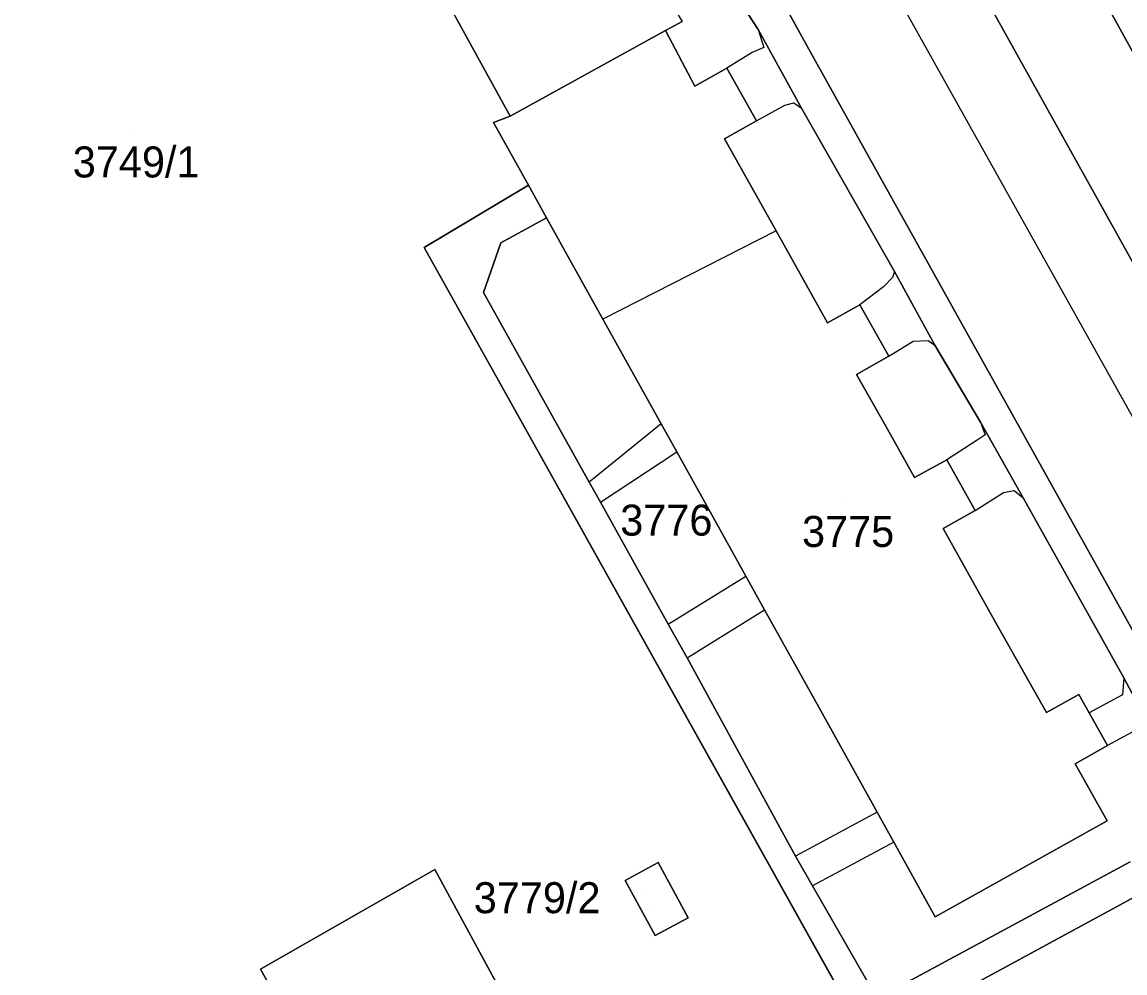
# Model space of a CAD drawing. Extents: x -262715 to -259381, y -1237238 to -1231182.
# Drawn here: x -261645.2 to -261574, y -1235432 to -1235370.6 of the extents above; entities that cross this region are included whole.
import ezdxf

# ---------------------------------------------------------------- set-up
doc = ezdxf.new("R2010")
doc.units = 0
for name, color, linetype in [('body_kn', 7, 'Continuous'), ('kladpar_druhypozemkov', 7, 'Continuous'), ('kladpar_hranice', 7, 'Continuous'), ('kladpar_parcelnecisla', 7, 'Continuous'), ('kladpar_plochy', 7, 'Continuous'), ('kladpar_sipky', 7, 'Continuous'), ('zappar_hrandruhpozemk', 7, 'Continuous')]:
    doc.layers.add(name, color=color, linetype=linetype)

msp = doc.modelspace()

# ---------------------------------------------------------------- linework, layer by layer
at = {"layer": 'body_kn'}
for p, q in [((-261603.69, -1235371.14), (-261603.69, -1235371.14)), ((-261597.72, -1235371.09), (-261597.72, -1235371.09)), ((-261597.72, -1235371.09), (-261597.72, -1235371.09)), ((-261598.11, -1235372.56), (-261598.11, -1235372.56)), ((-261597.34, -1235372.24), (-261597.34, -1235372.24)), ((-261594.23, -1235372.74), (-261594.23, -1235372.74)), ((-261599.74, -1235373.57), (-261599.74, -1235373.57)), ((-261601.81, -1235374.73), (-261601.81, -1235374.73)), ((-261601.81, -1235374.73), (-261601.81, -1235374.73)), ((-261595.99, -1235375.97), (-261595.99, -1235375.97)), ((-261595.41, -1235375.82), (-261595.41, -1235375.82)), ((-261594.92, -1235376.15), (-261594.92, -1235376.15)), ((-261614.79, -1235377.09), (-261614.79, -1235377.09)), ((-261613.72, -1235376.67), (-261613.72, -1235376.67)), ((-261597.82, -1235376.98), (-261597.82, -1235376.98)), ((-261597.82, -1235376.98), (-261597.82, -1235376.98)), ((-261599.89, -1235378.14), (-261599.89, -1235378.14)), ((-261612.55, -1235381.12), (-261612.55, -1235381.12)), ((-261611.37, -1235383.23), (-261611.37, -1235383.23)), ((-261596.56, -1235384.08), (-261596.56, -1235384.08)), ((-261596.56, -1235384.08), (-261596.56, -1235384.08)), ((-261614.32, -1235384.85), (-261614.32, -1235384.85)), ((-261619.28, -1235385.15), (-261619.28, -1235385.15)), ((-261589.04, -1235387.09), (-261589.04, -1235387.09)), ((-261588.92, -1235386.7), (-261588.92, -1235386.7)), ((-261588.92, -1235386.7), (-261588.92, -1235386.7)), ((-261589.62, -1235387.68), (-261589.62, -1235387.68)), ((-261615.45, -1235388.05), (-261615.45, -1235388.05)), ((-261591.15, -1235388.85), (-261591.15, -1235388.85)), ((-261607.74, -1235389.77), (-261607.74, -1235389.77)), ((-261593.23, -1235390.01), (-261593.23, -1235390.01)), ((-261587.72, -1235391.2), (-261587.72, -1235391.2)), ((-261586.74, -1235391.15), (-261586.74, -1235391.15)), ((-261586.32, -1235391.46), (-261586.32, -1235391.46)), ((-261589.29, -1235392.17), (-261589.29, -1235392.17)), ((-261589.29, -1235392.17), (-261589.29, -1235392.17)), ((-261591.36, -1235393.34), (-261591.36, -1235393.34)), ((-261603.98, -1235396.52), (-261603.98, -1235396.52)), ((-261603.98, -1235396.52), (-261603.98, -1235396.52)), ((-261589.48, -1235396.68), (-261589.48, -1235396.68)), ((-261583.36, -1235396.43), (-261583.36, -1235396.43)), ((-261583.36, -1235396.43), (-261583.36, -1235396.43)), ((-261583.57, -1235397.58), (-261583.57, -1235397.58)), ((-261583.07, -1235397.24), (-261583.07, -1235397.24)), ((-261602.97, -1235398.33), (-261602.97, -1235398.33)), ((-261585.54, -1235398.84), (-261585.54, -1235398.84)), ((-261608.63, -1235400.28), (-261608.63, -1235400.28)), ((-261587.62, -1235400), (-261587.62, -1235400)), ((-261581.87, -1235400.95), (-261581.87, -1235400.95)), ((-261581.18, -1235400.83), (-261581.18, -1235400.83)), ((-261580.62, -1235401.3), (-261580.62, -1235401.3)), ((-261607.9, -1235401.59), (-261607.9, -1235401.59)), ((-261607.9, -1235401.59), (-261607.9, -1235401.59)), ((-261600.71, -1235402.4), (-261600.71, -1235402.4)), ((-261583.71, -1235402.11), (-261583.71, -1235402.11)), ((-261583.71, -1235402.11), (-261583.71, -1235402.11)), ((-261585.78, -1235403.28), (-261585.78, -1235403.28)), ((-261598.51, -1235406.36), (-261598.51, -1235406.36)), ((-261597.31, -1235408.52), (-261597.31, -1235408.52)), ((-261603.52, -1235409.45), (-261603.52, -1235409.45)), ((-261603.52, -1235409.45), (-261603.52, -1235409.45)), ((-261582.45, -1235409.21), (-261582.45, -1235409.21)), ((-261602.3, -1235411.63), (-261602.3, -1235411.63)), ((-261602.3, -1235411.63), (-261602.3, -1235411.63)), ((-261574.11, -1235412.92), (-261574.11, -1235412.92)), ((-261574.11, -1235412.92), (-261574.11, -1235412.92)), ((-261577.02, -1235413.99), (-261577.02, -1235413.99)), ((-261574.2, -1235414.02), (-261574.2, -1235414.02)), ((-261593.7, -1235415.01), (-261593.7, -1235415.01)), ((-261579.1, -1235415.16), (-261579.1, -1235415.16)), ((-261576.36, -1235415.17), (-261576.36, -1235415.17)), ((-261575.17, -1235417.29), (-261575.17, -1235417.29)), ((-261577.25, -1235418.46), (-261577.25, -1235418.46)), ((-261590.04, -1235421.59), (-261590.04, -1235421.59)), ((-261590.04, -1235421.59), (-261590.04, -1235421.59)), ((-261575.19, -1235422.14), (-261575.19, -1235422.14)), ((-261588.96, -1235423.52), (-261588.96, -1235423.52)), ((-261588.96, -1235423.52), (-261588.96, -1235423.52)), ((-261604.17, -1235424.84), (-261604.17, -1235424.84)), ((-261604.17, -1235424.84), (-261604.17, -1235424.84)), ((-261595.3, -1235424.42), (-261595.3, -1235424.42)), ((-261618.58, -1235425.29), (-261618.58, -1235425.29)), ((-261618.58, -1235425.29), (-261618.58, -1235425.29)), ((-261606.3, -1235426), (-261606.3, -1235426)), ((-261594.21, -1235426.33), (-261594.21, -1235426.33)), ((-261602.24, -1235428.39), (-261602.24, -1235428.39)), ((-261586.29, -1235428.33), (-261586.29, -1235428.33)), ((-261604.37, -1235429.55), (-261604.37, -1235429.55)), ((-261629.84, -1235431.72), (-261629.84, -1235431.72))]:
    msp.add_line(p, q, dxfattribs=at)
at = {"layer": 'kladpar_druhypozemkov'}
for p, q in [((-261638.03, -1235377.91), (-261638.03, -1235377.91)), ((-261604.08, -1235401.81), (-261604.08, -1235401.81)), ((-261592.12, -1235401.63), (-261592.12, -1235401.63)), ((-261604.92, -1235426.97), (-261604.92, -1235426.97))]:
    msp.add_line(p, q, dxfattribs=at)
at = {"layer": 'kladpar_hranice'}
for points in [[(-261640.39, -1235276.85), (-261642.89, -1235269.71), (-261644.58, -1235261.91), (-261645.23, -1235256.54), (-261635.49, -1235249.77), (-261626.47, -1235266.32), (-261630.77, -1235268.8), (-261630.86, -1235268.85), (-261627.52, -1235274.75), (-261620.51, -1235287.45), (-261596.46, -1235331.01), (-261590.99, -1235340.91), (-261581.11, -1235358.8), (-261577.6, -1235365.16), (-261555, -1235406.03), (-261560.48, -1235409.56), (-261582.27, -1235370.43), (-261592.68, -1235351.73), (-261602.66, -1235333.81), (-261608.21, -1235323.84), (-261629.16, -1235286.22), (-261633.81, -1235288.37), (-261640.39, -1235276.85)], [(-261623.19, -1235320.39), (-261594.23, -1235372.74), (-261570.51, -1235415.29)], [(-261570.51, -1235415.29), (-261594.23, -1235372.74), (-261623.19, -1235320.39)], [(-261615.04, -1235348.56), (-261613.52, -1235347.7), (-261611.84, -1235350.74), (-261613.35, -1235351.59), (-261609.95, -1235357.68), (-261606.55, -1235363.77), (-261605.01, -1235362.91), (-261603.33, -1235365.92), (-261604.86, -1235366.78), (-261602.63, -1235370.56), (-261603.69, -1235371.14), (-261613.72, -1235376.67), (-261621, -1235363.44), (-261627.9, -1235350.92), (-261616.81, -1235344.82), (-261615.04, -1235348.56)], [(-261592.68, -1235351.73), (-261582.27, -1235370.43), (-261560.48, -1235409.56), (-261555, -1235406.03), (-261550.22, -1235403.41), (-261549.13, -1235406.3)], [(-261621, -1235363.44), (-261613.72, -1235376.67), (-261614.79, -1235377.09), (-261612.55, -1235381.12), (-261619.28, -1235385.15), (-261590.63, -1235436.39), (-261605.84, -1235444.84), (-261600.58, -1235454.79)], [(-261572.55, -1235415.86), (-261574.11, -1235412.92), (-261580.62, -1235401.3), (-261583.36, -1235396.43), (-261586.32, -1235391.46), (-261588.92, -1235386.7), (-261594.92, -1235376.15), (-261597.72, -1235371.09), (-261601.68, -1235365)], [(-261601.68, -1235365), (-261597.72, -1235371.09), (-261594.92, -1235376.15), (-261588.92, -1235386.7), (-261586.32, -1235391.46), (-261583.36, -1235396.43), (-261580.62, -1235401.3), (-261574.11, -1235412.92), (-261572.55, -1235415.86)], [(-261555, -1235406.03), (-261577.6, -1235365.16)], [(-261590.61, -1235432.6), (-261594.21, -1235426.33), (-261595.3, -1235424.42), (-261602.3, -1235411.63), (-261603.52, -1235409.45), (-261607.9, -1235401.59), (-261608.63, -1235400.28), (-261615.45, -1235388.05), (-261614.32, -1235384.85), (-261611.37, -1235383.23), (-261607.74, -1235389.77), (-261603.98, -1235396.52), (-261602.97, -1235398.33), (-261600.71, -1235402.4), (-261598.51, -1235406.36), (-261597.31, -1235408.52), (-261593.7, -1235415.01), (-261590.04, -1235421.59), (-261588.96, -1235423.52), (-261586.29, -1235428.33), (-261575.19, -1235422.14), (-261577.25, -1235418.46), (-261575.17, -1235417.29), (-261576.36, -1235415.17), (-261577.02, -1235413.99), (-261579.1, -1235415.16), (-261582.45, -1235409.21), (-261585.78, -1235403.28), (-261583.71, -1235402.11), (-261585.54, -1235398.84), (-261587.62, -1235400), (-261589.48, -1235396.68), (-261591.36, -1235393.34), (-261589.29, -1235392.17), (-261591.15, -1235388.85), (-261593.23, -1235390.01), (-261596.56, -1235384.08), (-261599.89, -1235378.14), (-261597.82, -1235376.98), (-261599.74, -1235373.57), (-261601.81, -1235374.73), (-261603.69, -1235371.14), (-261602.63, -1235370.56)], [(-261601.81, -1235374.73), (-261599.74, -1235373.57), (-261597.82, -1235376.98), (-261599.89, -1235378.14), (-261596.56, -1235384.08), (-261593.23, -1235390.01), (-261591.15, -1235388.85), (-261589.29, -1235392.17), (-261591.36, -1235393.34), (-261589.48, -1235396.68), (-261587.62, -1235400), (-261585.54, -1235398.84), (-261583.71, -1235402.11), (-261585.78, -1235403.28), (-261582.45, -1235409.21), (-261579.1, -1235415.16), (-261577.02, -1235413.99), (-261576.36, -1235415.17), (-261575.17, -1235417.29), (-261577.25, -1235418.46), (-261575.19, -1235422.14), (-261586.29, -1235428.33), (-261588.96, -1235423.52), (-261590.04, -1235421.59), (-261593.7, -1235415.01), (-261597.31, -1235408.52), (-261598.51, -1235406.36), (-261600.71, -1235402.4), (-261602.97, -1235398.33), (-261603.98, -1235396.52), (-261607.74, -1235389.77), (-261611.37, -1235383.23), (-261612.55, -1235381.12), (-261614.79, -1235377.09), (-261613.72, -1235376.67), (-261603.69, -1235371.14), (-261601.81, -1235374.73)], [(-261572.37, -1235426.49), (-261590.63, -1235436.39), (-261619.28, -1235385.15), (-261612.55, -1235381.12), (-261611.37, -1235383.23), (-261614.32, -1235384.85), (-261615.45, -1235388.05), (-261608.63, -1235400.28), (-261607.9, -1235401.59), (-261603.52, -1235409.45), (-261602.3, -1235411.63), (-261595.3, -1235424.42), (-261594.21, -1235426.33), (-261590.61, -1235432.6), (-261589.35, -1235432.84), (-261588.58, -1235432.81), (-261573.71, -1235424.79)], [(-261604.17, -1235424.84), (-261602.24, -1235428.39), (-261604.37, -1235429.55), (-261606.3, -1235426), (-261604.17, -1235424.84)], [(-261602.24, -1235428.39), (-261604.17, -1235424.84), (-261606.3, -1235426), (-261604.37, -1235429.55), (-261602.24, -1235428.39)], [(-261573.71, -1235424.79), (-261588.58, -1235432.81)], [(-261618.58, -1235425.29), (-261611.05, -1235439.15), (-261622.16, -1235445.45), (-261629.84, -1235431.72), (-261618.58, -1235425.29)], [(-261611.05, -1235439.15), (-261618.58, -1235425.29), (-261629.84, -1235431.72), (-261622.16, -1235445.45), (-261611.05, -1235439.15)], [(-261572.86, -1235434.1), (-261586.15, -1235441.02), (-261587.8, -1235442.05), (-261590.61, -1235444.45), (-261591.65, -1235445.88), (-261591.96, -1235447.24), (-261591.63, -1235448.46), (-261590.82, -1235449.21), (-261589.82, -1235449.08), (-261600.58, -1235454.79), (-261605.84, -1235444.84), (-261590.63, -1235436.39), (-261572.37, -1235426.49)]]:
    msp.add_lwpolyline(points, dxfattribs=at)
at = {"layer": 'kladpar_plochy'}
for p, q in [((-261621, -1235363.44), (-261613.72, -1235376.67)), ((-261613.72, -1235376.67), (-261614.79, -1235377.09)), ((-261614.79, -1235377.09), (-261612.55, -1235381.12)), ((-261612.55, -1235381.12), (-261619.28, -1235385.15)), ((-261619.28, -1235385.15), (-261590.63, -1235436.39)), ((-261604.17, -1235424.84), (-261606.3, -1235426)), ((-261602.24, -1235428.39), (-261604.17, -1235424.84)), ((-261618.58, -1235425.29), (-261629.84, -1235431.72)), ((-261611.05, -1235439.15), (-261618.58, -1235425.29)), ((-261606.3, -1235426), (-261604.37, -1235429.55)), ((-261604.37, -1235429.55), (-261602.24, -1235428.39)), ((-261629.84, -1235431.72), (-261622.16, -1235445.45))]:
    msp.add_line(p, q, dxfattribs=at)
for points in [[(-261640.39, -1235276.85), (-261642.89, -1235269.71), (-261644.58, -1235261.91), (-261645.23, -1235256.54), (-261635.49, -1235249.77), (-261626.47, -1235266.32), (-261630.77, -1235268.8), (-261630.86, -1235268.85), (-261627.52, -1235274.75), (-261620.51, -1235287.45), (-261596.46, -1235331.01), (-261590.99, -1235340.91), (-261581.11, -1235358.8), (-261577.6, -1235365.16), (-261555, -1235406.03), (-261560.48, -1235409.56), (-261582.27, -1235370.43), (-261592.68, -1235351.73), (-261602.66, -1235333.81), (-261608.21, -1235323.84), (-261629.16, -1235286.22), (-261633.81, -1235288.37)], [(-261615.04, -1235348.56), (-261613.52, -1235347.7), (-261611.84, -1235350.74), (-261613.35, -1235351.59), (-261609.95, -1235357.68), (-261606.55, -1235363.77), (-261605.01, -1235362.91), (-261603.33, -1235365.92), (-261604.86, -1235366.78), (-261602.63, -1235370.56), (-261603.69, -1235371.14), (-261613.72, -1235376.67), (-261621, -1235363.44), (-261627.9, -1235350.92), (-261616.81, -1235344.82)], [(-261601.81, -1235374.73), (-261599.74, -1235373.57), (-261597.82, -1235376.98), (-261599.89, -1235378.14), (-261596.56, -1235384.08), (-261593.23, -1235390.01), (-261591.15, -1235388.85), (-261589.29, -1235392.17), (-261591.36, -1235393.34), (-261589.48, -1235396.68), (-261587.62, -1235400), (-261585.54, -1235398.84), (-261583.71, -1235402.11), (-261585.78, -1235403.28), (-261582.45, -1235409.21), (-261579.1, -1235415.16), (-261577.02, -1235413.99), (-261576.36, -1235415.17), (-261575.17, -1235417.29), (-261577.25, -1235418.46), (-261575.19, -1235422.14), (-261586.29, -1235428.33), (-261588.96, -1235423.52), (-261590.04, -1235421.59), (-261593.7, -1235415.01), (-261597.31, -1235408.52), (-261598.51, -1235406.36), (-261600.71, -1235402.4), (-261602.97, -1235398.33), (-261603.98, -1235396.52), (-261607.74, -1235389.77), (-261611.37, -1235383.23), (-261612.55, -1235381.12), (-261614.79, -1235377.09), (-261613.72, -1235376.67), (-261603.69, -1235371.14)], [(-261604.17, -1235424.84), (-261602.24, -1235428.39), (-261604.37, -1235429.55), (-261606.3, -1235426)], [(-261618.58, -1235425.29), (-261611.05, -1235439.15), (-261622.16, -1235445.45), (-261629.84, -1235431.72)]]:
    msp.add_lwpolyline(points, close=True, dxfattribs=at)
for points in [[(-261623.19, -1235320.39), (-261594.23, -1235372.74), (-261570.51, -1235415.29)], [(-261570.51, -1235415.29), (-261594.23, -1235372.74), (-261623.19, -1235320.39)], [(-261572.55, -1235415.86), (-261574.11, -1235412.92), (-261580.62, -1235401.3), (-261583.36, -1235396.43), (-261586.32, -1235391.46), (-261588.92, -1235386.7), (-261594.92, -1235376.15), (-261597.72, -1235371.09), (-261601.68, -1235365)], [(-261601.68, -1235365), (-261597.72, -1235371.09), (-261594.92, -1235376.15), (-261588.92, -1235386.7), (-261586.32, -1235391.46), (-261583.36, -1235396.43), (-261580.62, -1235401.3), (-261574.11, -1235412.92), (-261572.55, -1235415.86)], [(-261555, -1235406.03), (-261577.6, -1235365.16)], [(-261590.61, -1235432.6), (-261594.21, -1235426.33), (-261595.3, -1235424.42), (-261602.3, -1235411.63), (-261603.52, -1235409.45), (-261607.9, -1235401.59), (-261608.63, -1235400.28), (-261615.45, -1235388.05), (-261614.32, -1235384.85), (-261611.37, -1235383.23), (-261607.74, -1235389.77), (-261603.98, -1235396.52), (-261602.97, -1235398.33), (-261600.71, -1235402.4), (-261598.51, -1235406.36), (-261597.31, -1235408.52), (-261593.7, -1235415.01), (-261590.04, -1235421.59), (-261588.96, -1235423.52), (-261586.29, -1235428.33), (-261575.19, -1235422.14), (-261577.25, -1235418.46), (-261575.17, -1235417.29), (-261576.36, -1235415.17), (-261577.02, -1235413.99), (-261579.1, -1235415.16), (-261582.45, -1235409.21), (-261585.78, -1235403.28), (-261583.71, -1235402.11), (-261585.54, -1235398.84), (-261587.62, -1235400), (-261589.48, -1235396.68), (-261591.36, -1235393.34), (-261589.29, -1235392.17), (-261591.15, -1235388.85), (-261593.23, -1235390.01), (-261596.56, -1235384.08), (-261599.89, -1235378.14), (-261597.82, -1235376.98), (-261599.74, -1235373.57), (-261601.81, -1235374.73), (-261603.69, -1235371.14), (-261602.63, -1235370.56)], [(-261582.27, -1235370.43), (-261560.48, -1235409.56)], [(-261572.37, -1235426.49), (-261590.63, -1235436.39), (-261619.28, -1235385.15), (-261612.55, -1235381.12), (-261611.37, -1235383.23), (-261614.32, -1235384.85), (-261615.45, -1235388.05), (-261608.63, -1235400.28), (-261607.9, -1235401.59), (-261603.52, -1235409.45), (-261602.3, -1235411.63), (-261595.3, -1235424.42), (-261594.21, -1235426.33), (-261590.61, -1235432.6), (-261589.35, -1235432.84), (-261588.58, -1235432.81), (-261573.71, -1235424.79)], [(-261573.71, -1235424.79), (-261588.58, -1235432.81)], [(-261572.86, -1235434.1), (-261586.15, -1235441.02), (-261587.8, -1235442.05), (-261590.61, -1235444.45), (-261591.65, -1235445.88), (-261591.96, -1235447.24), (-261591.63, -1235448.46), (-261590.82, -1235449.21), (-261589.82, -1235449.08), (-261600.58, -1235454.79), (-261605.84, -1235444.84), (-261590.63, -1235436.39), (-261572.37, -1235426.49)]]:
    msp.add_lwpolyline(points, dxfattribs=at)
at = {"layer": 'kladpar_sipky'}
msp.add_line((-261604.51, -1235428.02), (-261604.51, -1235428.02), dxfattribs=at)
at = {"layer": 'zappar_hrandruhpozemk'}
for p, q in [((-261598.11, -1235372.56), (-261599.74, -1235373.57)), ((-261597.82, -1235376.98), (-261595.99, -1235375.97)), ((-261596.56, -1235384.08), (-261607.74, -1235389.77)), ((-261589.62, -1235387.68), (-261591.15, -1235388.85)), ((-261589.29, -1235392.17), (-261587.72, -1235391.2)), ((-261603.98, -1235396.52), (-261608.63, -1235400.28)), ((-261583.57, -1235397.58), (-261585.54, -1235398.84)), ((-261607.9, -1235401.59), (-261602.97, -1235398.33)), ((-261583.71, -1235402.11), (-261581.87, -1235400.95)), ((-261603.52, -1235409.45), (-261598.51, -1235406.36)), ((-261602.3, -1235411.63), (-261597.31, -1235408.52)), ((-261574.11, -1235412.92), (-261574.2, -1235414.02)), ((-261574.2, -1235414.02), (-261576.36, -1235415.17)), ((-261572.55, -1235415.86), (-261575.17, -1235417.29)), ((-261590.04, -1235421.59), (-261595.3, -1235424.42)), ((-261588.96, -1235423.52), (-261594.21, -1235426.33))]:
    msp.add_line(p, q, dxfattribs=at)
for points in [[(-261563.06, -1235414.42), (-261564.53, -1235412.17), (-261601.3, -1235346.46)], [(-261597.72, -1235371.09), (-261597.34, -1235372.24), (-261598.11, -1235372.56)], [(-261595.99, -1235375.97), (-261595.41, -1235375.82), (-261594.92, -1235376.15)], [(-261588.92, -1235386.7), (-261589.04, -1235387.09), (-261589.62, -1235387.68)], [(-261587.72, -1235391.2), (-261586.74, -1235391.15), (-261586.32, -1235391.46)], [(-261583.36, -1235396.43), (-261583.07, -1235397.24), (-261583.57, -1235397.58)], [(-261581.87, -1235400.95), (-261581.18, -1235400.83), (-261580.62, -1235401.3)]]:
    msp.add_lwpolyline(points, dxfattribs=at)

# ---------------------------------------------------------------- texts
at = {"layer": 'kladpar_parcelnecisla'}
for s, p in [('3749/1', (-261641.956, -1235380.63)), ('3776', (-261606.618, -1235403.74)), ('3775', (-261594.883, -1235404.47)), ('3779/2', (-261616.074, -1235428.1))]:
    msp.add_text(s, height=2, dxfattribs=at).set_placement(p)

doc.saveas('drawing.dxf')
